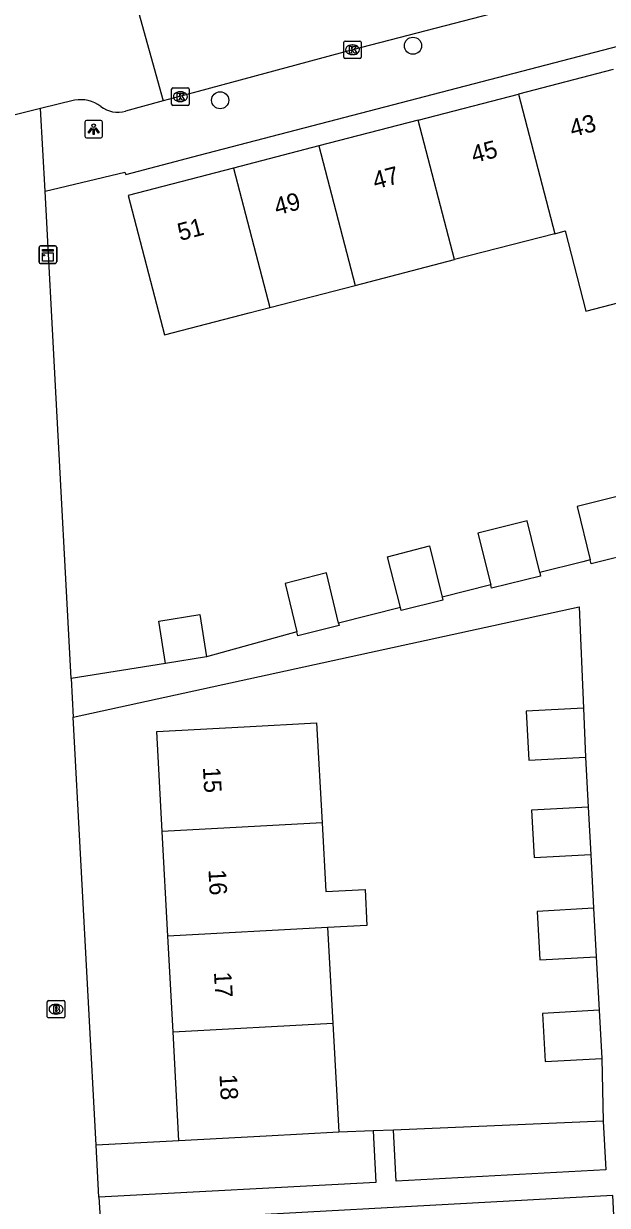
# Model space of a CAD drawing. Extents: x 158087 to 159494, y 382905 to 383981.
# Drawn here: x 158744.8 to 158778.2, y 383549.5 to 383617.1 of the extents above; entities that cross this region are included whole.
import ezdxf

# ---------------------------------------------------------------- set-up
doc = ezdxf.new("R2010")
doc.units = 0
for name, color, linetype in [('IMGEO_Boom', 7, 'Continuous'), ('IMGEO_Brandkraan', 7, 'Continuous'), ('IMGEO_Groenvoorziening', 7, 'Continuous'), ('IMGEO_Kast', 7, 'Continuous'), ('IMGEO_Kolk', 7, 'Continuous'), ('IMGEO_Lichtpunt', 7, 'Continuous'), ('IMGEO_Pand', 7, 'Continuous'), ('IMGEO_Pand_nummerreeks', 7, 'Continuous'), ('IMGEO_Rijbaan_lokaal_open', 7, 'Continuous'), ('IMGEO_Voetpad_open', 7, 'Continuous')]:
    doc.layers.add(name, color=color, linetype=linetype)

msp = doc.modelspace()

# ---------------------------------------------------------------- linework, layer by layer
at = {"layer": 'IMGEO_Boom'}
for centre in [(158767.061, 383615.866), (158756.033, 383612.744)]:
    msp.add_circle(centre, 0.489, dxfattribs=at)
at = {"layer": 'IMGEO_Brandkraan'}
for p, q in [((158746.147, 383560.315), (158746.147, 383561.167)), ((158746.222, 383561.241), (158747.074, 383561.241)), ((158747.148, 383561.167), (158747.148, 383560.315)), ((158746.658, 383560.461), (158746.633, 383560.461)), ((158746.635, 383561.021), (158746.66, 383561.021)), ((158747.074, 383560.241), (158746.222, 383560.241))]:
    msp.add_line(p, q, dxfattribs=at)
for points in [[(158746.147, 383560.315), (158746.147, 383561.167)], [(158746.222, 383561.241), (158747.074, 383561.241)], [(158747.148, 383561.167), (158747.148, 383560.315)], [(158746.495, 383560.941), (158746.495, 383560.541), (158746.708, 383560.541)], [(158746.726, 383560.941), (158746.495, 383560.941)], [(158746.674, 383560.86), (158746.62, 383560.86), (158746.62, 383560.784)], [(158746.62, 383560.784), (158746.673, 383560.784)], [(158746.682, 383560.708), (158746.62, 383560.708), (158746.62, 383560.627)], [(158746.62, 383560.627), (158746.682, 383560.627)], [(158747.074, 383560.241), (158746.222, 383560.241)]]:
    msp.add_lwpolyline(points, dxfattribs=at)
for centre, radius, start, end in [((158746.224, 383561.165), 0.0765, 91.55205, 178.44795), ((158746.224, 383561.165), 0.0765, 91.55205, 178.44795), ((158747.072, 383561.165), 0.0765, 1.55205, 88.44795), ((158747.072, 383561.165), 0.0765, 1.55205, 88.44795), ((158746.675, 383560.822), 0.0379, 267.82845, 90.93552), ((158746.683, 383560.667), 0.0404, 269.87594, 90.50774), ((158746.714, 383560.792), 0.251, 268.66757, 293.53466), ((158746.73, 383560.796), 0.145, 59.4692, 91.53667), ((158746.755, 383560.843), 0.0922, 285.51372, 58.15012), ((158746.76, 383560.651), 0.105, 301.31148, 78.98903), ((158746.224, 383560.317), 0.0765, 181.55205, 268.44795), ((158746.224, 383560.317), 0.0765, 181.55205, 268.44795), ((158747.072, 383560.317), 0.0765, 271.55205, 358.44795), ((158747.072, 383560.317), 0.0765, 271.55205, 358.44795)]:
    msp.add_arc(centre, radius, start, end, dxfattribs=at)
for centre, major_axis, ratio, start_param, end_param in [((158746.634, 383560.741), (-0.387, 0.002), 0.722429, 4.712389, 7.853982), ((158746.659, 383560.741), (-0.39, 0.002), 0.717154, 1.570796, 4.712389)]:
    msp.add_ellipse(centre, major_axis=major_axis, ratio=ratio, start_param=start_param, end_param=end_param, dxfattribs=at)
at = {"layer": 'IMGEO_Groenvoorziening'}
for points in [[(158777.933, 383554.328), (158765.949, 383553.83)], [(158764.778, 383553.782), (158762.812, 383553.7)], [(158753.675, 383553.209), (158748.945, 383552.956)]]:
    msp.add_lwpolyline(points, dxfattribs=at)
at = {"layer": 'IMGEO_Kast'}
for p, q in [((158745.759, 383604.41), (158746.6, 383604.41)), ((158746.6, 383604.41), (158745.759, 383604.41)), ((158745.684, 383603.485), (158745.684, 383604.326)), ((158745.684, 383604.326), (158745.684, 383603.485)), ((158746.684, 383604.335), (158746.684, 383603.494)), ((158746.684, 383603.494), (158746.684, 383604.335)), ((158746.609, 383603.41), (158745.768, 383603.41)), ((158745.768, 383603.41), (158746.609, 383603.41))]:
    msp.add_line(p, q, dxfattribs=at)
for points in [[(158745.879, 383604.2), (158746.479, 383604.2), (158746.479, 383604.115), (158745.879, 383604.115), (158745.879, 383604.2)], [(158745.879, 383604.025), (158746.479, 383604.025), (158746.479, 383603.536), (158745.879, 383603.536), (158745.879, 383604.025)]]:
    msp.add_lwpolyline(points, dxfattribs=at)
msp.add_circle((158745.963, 383603.874), 0.0377, dxfattribs=at)
for centre, start, end in [((158745.762, 383604.332), 92.4484, 184.28452), ((158745.762, 383604.332), 92.4484, 184.28452), ((158746.606, 383604.332), 2.4484, 94.28452), ((158746.606, 383604.332), 2.4484, 94.28452), ((158745.762, 383603.488), 182.4484, 274.28452), ((158745.762, 383603.488), 182.4484, 274.28452), ((158746.606, 383603.488), 272.4484, 4.28452), ((158746.606, 383603.488), 272.4484, 4.28452)]:
    msp.add_arc(centre, 0.0779, start, end, dxfattribs=at)
at = {"layer": 'IMGEO_Kolk'}
for p, q in [((158763.104, 383615.209), (158763.104, 383616.061)), ((158763.179, 383616.135), (158764.031, 383616.135)), ((158763.592, 383615.915), (158763.617, 383615.915)), ((158764.105, 383616.061), (158764.105, 383615.209)), ((158763.615, 383615.355), (158763.59, 383615.355)), ((158764.031, 383615.135), (158763.179, 383615.135)), ((158753.257, 383612.526), (158753.257, 383613.378)), ((158753.332, 383613.452), (158754.184, 383613.452)), ((158753.745, 383613.232), (158753.77, 383613.232)), ((158754.258, 383613.378), (158754.258, 383612.526)), ((158754.184, 383612.452), (158753.332, 383612.452)), ((158753.768, 383612.672), (158753.743, 383612.672))]:
    msp.add_line(p, q, dxfattribs=at)
for points in [[(158763.104, 383615.209), (158763.104, 383616.061)], [(158763.179, 383616.135), (158764.031, 383616.135)], [(158763.425, 383615.835), (158763.548, 383615.835), (158763.548, 383615.684), (158763.678, 383615.835), (158763.842, 383615.835), (158763.696, 383615.684), (158763.849, 383615.435), (158763.697, 383615.435), (158763.612, 383615.599), (158763.548, 383615.532), (158763.548, 383615.435), (158763.425, 383615.435), (158763.425, 383615.835)], [(158764.105, 383616.061), (158764.105, 383615.209)], [(158764.031, 383615.135), (158763.179, 383615.135)], [(158753.257, 383612.526), (158753.257, 383613.378)], [(158753.332, 383613.452), (158754.184, 383613.452)], [(158753.578, 383613.152), (158753.701, 383613.152), (158753.701, 383613.001), (158753.831, 383613.152), (158753.995, 383613.152), (158753.849, 383613.001), (158754.002, 383612.752), (158753.85, 383612.752), (158753.765, 383612.916), (158753.701, 383612.849), (158753.701, 383612.752), (158753.578, 383612.752), (158753.578, 383613.152)], [(158754.258, 383613.378), (158754.258, 383612.526)], [(158754.184, 383612.452), (158753.332, 383612.452)]]:
    msp.add_lwpolyline(points, dxfattribs=at)
for centre, start, end in [((158763.181, 383616.059), 91.55205, 178.44795), ((158763.181, 383616.059), 91.55205, 178.44795), ((158764.029, 383616.059), 1.55205, 88.44795), ((158764.029, 383616.059), 1.55205, 88.44795), ((158763.181, 383615.211), 181.55205, 268.44795), ((158763.181, 383615.211), 181.55205, 268.44795), ((158764.029, 383615.211), 271.55205, 358.44795), ((158764.029, 383615.211), 271.55205, 358.44795), ((158753.334, 383613.376), 91.55205, 178.44795), ((158753.334, 383613.376), 91.55205, 178.44795), ((158754.182, 383613.376), 1.55205, 88.44795), ((158754.182, 383613.376), 1.55205, 88.44795), ((158753.334, 383612.528), 181.55205, 268.44795), ((158753.334, 383612.528), 181.55205, 268.44795), ((158754.182, 383612.528), 271.55205, 358.44795), ((158754.182, 383612.528), 271.55205, 358.44795)]:
    msp.add_arc(centre, 0.0765, start, end, dxfattribs=at)
for centre, major_axis, ratio, start_param, end_param in [((158763.591, 383615.635), (-0.387, 0.002), 0.722429, 4.712389, 7.853982), ((158763.616, 383615.635), (-0.39, 0.002), 0.717154, 1.570796, 4.712389), ((158753.744, 383612.952), (-0.387, 0.002), 0.722429, 4.712389, 7.853982), ((158753.769, 383612.952), (-0.39, 0.002), 0.717154, 1.570796, 4.712389)]:
    msp.add_ellipse(centre, major_axis=major_axis, ratio=ratio, start_param=start_param, end_param=end_param, dxfattribs=at)
at = {"layer": 'IMGEO_Lichtpunt'}
for p, q in [((158748.301, 383611.496), (158748.301, 383610.689)), ((158748.301, 383611.496), (158748.301, 383610.689)), ((158749.203, 383611.591), (158748.395, 383611.591)), ((158749.203, 383611.591), (158748.395, 383611.591)), ((158749.297, 383610.689), (158749.297, 383611.496)), ((158749.297, 383610.689), (158749.297, 383611.496)), ((158748.395, 383610.595), (158749.203, 383610.595)), ((158748.395, 383610.595), (158749.203, 383610.595))]:
    msp.add_line(p, q, dxfattribs=at)
for points in [[(158748.675, 383611.16), (158748.714, 383611.132), (158748.526, 383610.87), (158748.488, 383610.897), (158748.675, 383611.16)], [(158748.777, 383611.112), (158748.824, 383611.112), (158748.824, 383610.79), (158748.777, 383610.79), (158748.777, 383611.112)], [(158748.887, 383611.132), (158748.925, 383611.159), (158749.112, 383610.897), (158749.073, 383610.869), (158748.887, 383611.132)]]:
    msp.add_lwpolyline(points, dxfattribs=at)
msp.add_circle((158748.8, 383611.294), 0.0994, dxfattribs=at)
for centre, start, end in [((158748.395, 383611.496), 90, 180), ((158748.395, 383611.496), 90, 180), ((158749.203, 383611.496), 0, 90), ((158749.203, 383611.496), 0, 90), ((158748.395, 383610.689), 180, 270), ((158748.395, 383610.689), 180, 270), ((158749.203, 383610.689), 270, 0), ((158749.203, 383610.689), 270, 360)]:
    msp.add_arc(centre, 0.0946, start, end, dxfattribs=at)
at = {"layer": 'IMGEO_Pand'}
for points in [[(158778.512, 383614.514), (158773.086, 383613.102)], [(158767.365, 383611.614), (158773.086, 383613.102)], [(158773.086, 383613.102), (158775.164, 383605.11)], [(158767.365, 383611.614), (158761.683, 383610.136)], [(158769.442, 383603.626), (158767.365, 383611.614)], [(158761.683, 383610.136), (158756.792, 383608.863)], [(158761.683, 383610.136), (158763.759, 383602.153)], [(158756.792, 383608.863), (158750.779, 383607.299), (158752.855, 383599.325), (158757.695, 383600.58), (158758.868, 383600.884)], [(158756.792, 383608.863), (158758.868, 383600.884)], [(158775.164, 383605.11), (158775.764, 383605.266), (158776.954, 383600.677), (158782.227, 383602.045), (158781.037, 383606.633)], [(158775.164, 383605.11), (158769.442, 383603.626)], [(158763.759, 383602.153), (158769.442, 383603.626)], [(158758.868, 383600.884), (158763.759, 383602.153)], [(158779.953, 383587.137), (158779.204, 383590.189), (158776.451, 383589.498), (158777.201, 383586.446)], [(158774.314, 383585.721), (158773.585, 383588.692), (158770.775, 383587.987), (158771.504, 383585.015)], [(158766.341, 383583.719), (158765.609, 383586.633), (158768.003, 383587.244), (158768.722, 383584.317)], [(158779.953, 383587.137), (158780.01, 383586.906), (158777.254, 383586.23), (158777.201, 383586.446)], [(158762.811, 383582.829), (158762.107, 383585.701), (158759.745, 383585.1), (158760.425, 383582.33)], [(158774.314, 383585.721), (158774.363, 383585.52), (158771.549, 383584.829), (158771.504, 383585.015)], [(158768.722, 383584.317), (158768.764, 383584.145), (158766.38, 383583.56), (158766.341, 383583.719)], [(158752.911, 383580.521), (158752.526, 383582.944), (158754.874, 383583.317), (158755.259, 383580.894)], [(158762.811, 383582.829), (158762.845, 383582.692), (158760.479, 383582.111), (158760.425, 383582.33)], [(158755.259, 383580.894), (158752.911, 383580.521)], [(158776.812, 383577.966), (158773.543, 383577.79), (158773.694, 383574.99), (158776.927, 383575.164)], [(158776.812, 383577.966), (158776.927, 383575.164)], [(158752.721, 383570.918), (158752.413, 383576.636), (158757.406, 383576.905), (158761.55, 383577.128), (158761.858, 383571.409)], [(158777.081, 383572.301), (158773.848, 383572.127), (158773.993, 383569.424), (158777.226, 383569.598)], [(158777.081, 383572.301), (158777.226, 383569.598)], [(158761.858, 383571.409), (158752.721, 383570.918)], [(158761.858, 383571.409), (158762.07, 383567.472), (158764.319, 383567.593), (158764.43, 383565.534), (158762.181, 383565.413)], [(158753.044, 383564.922), (158752.721, 383570.918)], [(158777.392, 383566.516), (158774.159, 383566.342), (158774.309, 383563.569), (158777.542, 383563.743)], [(158777.392, 383566.516), (158777.542, 383563.743)], [(158762.181, 383565.413), (158753.044, 383564.922)], [(158762.181, 383565.413), (158762.475, 383559.941)], [(158753.339, 383559.45), (158753.044, 383564.922)], [(158777.707, 383560.679), (158774.474, 383560.505), (158774.622, 383557.756), (158777.855, 383557.931)], [(158777.707, 383560.679), (158777.855, 383557.931)], [(158753.339, 383559.45), (158762.475, 383559.941)], [(158762.475, 383559.941), (158762.812, 383553.7)], [(158753.675, 383553.209), (158753.339, 383559.45)], [(158762.812, 383553.7), (158758.668, 383553.477), (158753.675, 383553.209)]]:
    msp.add_lwpolyline(points, dxfattribs=at)
at = {"layer": 'IMGEO_Rijbaan_lokaal_open'}
for points in [[(158801.128, 383625.412), (158800.588, 383625.285), (158797.452, 383624.429), (158791.495, 383622.885), (158763.605, 383615.636), (158754.775, 383613.245), (158752.777, 383612.704)], [(158751.173, 383618.471), (158752.777, 383612.704)], [(158747.707, 383612.753), (158745.768, 383612.271)], [(158752.777, 383612.704), (158750.625, 383612.119)], [(158745.768, 383612.271), (158741.864, 383611.301)]]:
    msp.add_lwpolyline(points, dxfattribs=at)
for centre, radius, start, end in [((158748.034, 383610.798), 1.982, 53.62157, 99.51099), ((158750.19, 383613.658), 1.599, 232.21668, 285.78708)]:
    msp.add_arc(centre, radius, start, end, dxfattribs=at)
at = {"layer": 'IMGEO_Voetpad_open'}
for points in [[(158746.022, 383607.542), (158750.588, 383608.639), (158750.635, 383608.504), (158754.826, 383609.604), (158803.311, 383622.239)], [(158746.022, 383607.542), (158745.768, 383612.271)], [(158747.516, 383579.664), (158746.62, 383596.412), (158746.022, 383607.542)], [(158777.201, 383586.446), (158776.77, 383586.338), (158774.314, 383585.721)], [(158771.504, 383585.015), (158768.722, 383584.317)], [(158747.635, 383577.443), (158763.521, 383580.916), (158776.573, 383583.77), (158776.812, 383577.966)], [(158766.341, 383583.719), (158762.811, 383582.829)], [(158760.425, 383582.33), (158755.259, 383580.894)], [(158752.911, 383580.521), (158747.516, 383579.664)], [(158747.516, 383579.664), (158747.635, 383577.443)], [(158748.945, 383552.956), (158747.635, 383577.443)], [(158776.927, 383575.164), (158777.081, 383572.301)], [(158777.226, 383569.598), (158777.392, 383566.516)], [(158777.542, 383563.743), (158777.707, 383560.679)], [(158777.855, 383557.931), (158777.933, 383554.328)], [(158777.933, 383554.328), (158778.084, 383551.545), (158766.107, 383550.898), (158765.949, 383553.83)], [(158764.778, 383553.782), (158764.937, 383550.835), (158749.104, 383549.98)], [(158765.949, 383553.83), (158764.778, 383553.782)], [(158749.104, 383549.98), (158748.945, 383552.956)], [(158749.104, 383549.98), (158749.185, 383548.475)], [(158778.864, 383537.992), (158779.085, 383538.003), (158778.805, 383543.666), (158778.488, 383550.075), (158749.185, 383548.475)]]:
    msp.add_lwpolyline(points, dxfattribs=at)

# ---------------------------------------------------------------- texts
at = {"layer": 'IMGEO_Pand_nummerreeks'}
for s, rotation, p in [('43', 14.82242, (158776.176, 383610.626)), ('45', 14.82195, (158770.541, 383609.135)), ('47', 14.82195, (158764.906, 383607.644)), ('49', 14.82195, (158759.271, 383606.153)), ('51', 14.82195, (158753.746, 383604.691)), ('15', 273.08351, (158755.048, 383574.578)), ('16', 273.0823, (158755.363, 383568.721)), ('17', 273.08351, (158755.679, 383562.864)), ('18', 273.08351, (158755.994, 383557.004))]:
    msp.add_text(s, height=1, rotation=rotation, dxfattribs=at).set_placement(p)

doc.saveas('drawing.dxf')
